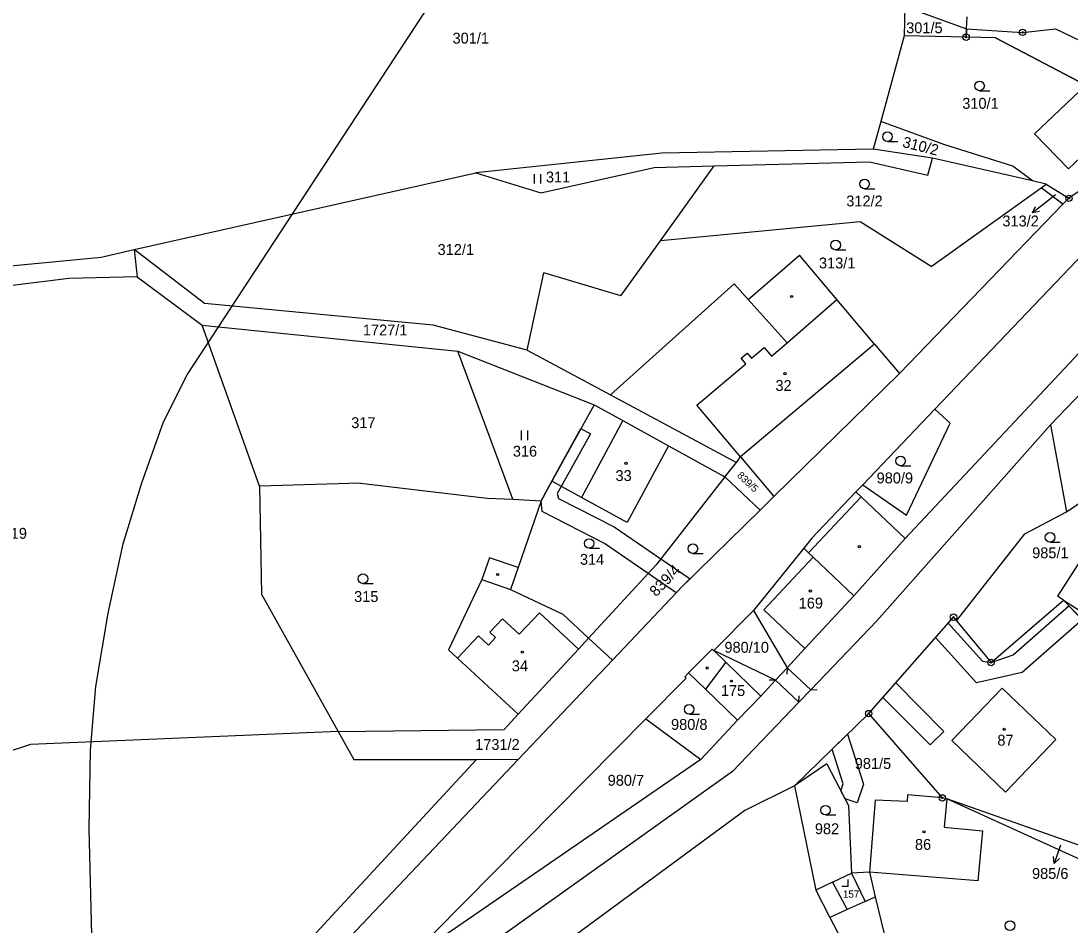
# Model space of a CAD drawing. Extents: x -546762 to -540209, y -1046851 to -1035694.
# Drawn here: x -543858.9 to -543695, y -1041824.4 to -1041683.1 of the extents above; entities that cross this region are included whole.
import ezdxf

# ---------------------------------------------------------------- set-up
doc = ezdxf.new("R2010")
doc.units = 0
for name, color, linetype in [('Vrstva 1', 7, 'Continuous'), ('Vrstva 16', 7, 'Continuous'), ('Vrstva 18', 7, 'Continuous'), ('Vrstva 19', 7, 'Continuous'), ('Vrstva 24', 7, 'Continuous'), ('Vrstva 25', 7, 'Continuous'), ('Vrstva 26', 7, 'Continuous'), ('Vrstva 3', 7, 'Continuous'), ('Vrstva 30', 7, 'Continuous'), ('Vrstva 37', 7, 'Continuous'), ('Vrstva 4', 7, 'Continuous'), ('Vrstva 52', 7, 'Continuous'), ('Vrstva 6', 7, 'Continuous')]:
    doc.layers.add(name, color=color, linetype=linetype)

msp = doc.modelspace()

# ---------------------------------------------------------------- linework, layer by layer
at = {"layer": 'Vrstva 1'}
for p, q in [((-543696.04, -1041773.64), (-543696.98, -1041773.04)), ((-543707.35, -1041783.38), (-543696.04, -1041773.64))]:
    msp.add_line(p, q, dxfattribs=at)
for points in [[(-543720.79, -1041680.87), (-543720.9, -1041685.46)], [(-543720.79, -1041680.87), (-543711.17, -1041684.4)], [(-543720.78, -1041764.01), (-543643, -1041681.02)], [(-543711.17, -1041684.4), (-543711.08, -1041682.52)], [(-543711.17, -1041684.4), (-543711.24, -1041685.68)], [(-543720.9, -1041685.46), (-543724.58, -1041698.85)], [(-543711.24, -1041685.68), (-543720.9, -1041685.46)], [(-543706.63, -1041685.77), (-543711.24, -1041685.68)], [(-543706.63, -1041685.77), (-543692.56, -1041693.19)], [(-543690.21, -1041694.42), (-543686.63, -1041698.12), (-543695.23, -1041706.25), (-543700.53, -1041700.78), (-543692.56, -1041693.19)], [(-543724.58, -1041698.85), (-543725.77, -1041703.19)], [(-543700.89, -1041708.15), (-543703.94, -1041705.83), (-543714.72, -1041702.43), (-543724.58, -1041698.85)], [(-543681.08, -1041699.24), (-543688.79, -1041706.53), (-543695.17, -1041710.86)], [(-543758.79, -1041703.81), (-543787.86, -1041706.86)], [(-543725.77, -1041703.19), (-543758.79, -1041703.81)], [(-543716.49, -1041704.6), (-543725.77, -1041703.19)], [(-543717.22, -1041707.26), (-543716.49, -1041704.6)], [(-543700.89, -1041708.15), (-543716.49, -1041704.6)], [(-543777.69, -1041709.99), (-543759.99, -1041706.02)], [(-543759.99, -1041706.02), (-543750.58, -1041705.78)], [(-543759.01, -1041717.49), (-543750.58, -1041705.78)], [(-543750.58, -1041705.78), (-543726.31, -1041705.16)], [(-543726.31, -1041705.16), (-543717.22, -1041707.26)], [(-543841.2, -1041718.88), (-543787.86, -1041706.86)], [(-543787.86, -1041706.86), (-543777.69, -1041709.99)], [(-543716.72, -1041721.53), (-543699.5, -1041709.21)], [(-543698.72, -1041708.65), (-543700.89, -1041708.15)], [(-543699.5, -1041709.21), (-543698.72, -1041708.65)], [(-543696.12, -1041711.79), (-543699.5, -1041709.21)], [(-543698.72, -1041708.65), (-543695.17, -1041710.86)], [(-543695.17, -1041710.86), (-543696.12, -1041711.79)], [(-543696.12, -1041711.79), (-543721.67, -1041738.25)], [(-543727.78, -1041714.54), (-543759.01, -1041717.49)], [(-543716.72, -1041721.53), (-543727.78, -1041714.54)], [(-543689.53, -1041715.93), (-543716.11, -1041743.8)], [(-543765.19, -1041726.08), (-543759.01, -1041717.49)], [(-543846.38, -1041720.05), (-543841.2, -1041718.88)], [(-543830.26, -1041727.28), (-543841.2, -1041718.88)], [(-543841.2, -1041718.88), (-543840.74, -1041723.13)], [(-543885.67, -1041723.78), (-543846.38, -1041720.05)], [(-543745.3, -1041726.68), (-543737.29, -1041719.73)], [(-543731.43, -1041726.68), (-543737.29, -1041719.73)], [(-543779.81, -1041734.58), (-543777.21, -1041722.5)], [(-543765.19, -1041726.08), (-543777.21, -1041722.5)], [(-543851.42, -1041723.4), (-543887.92, -1041727.9)], [(-543840.74, -1041723.13), (-543851.42, -1041723.4)], [(-543840.74, -1041723.13), (-543830.62, -1041730.68)], [(-543747.48, -1041724.24), (-543766.79, -1041741.57)], [(-543745.3, -1041726.68), (-543747.48, -1041724.24)], [(-543794.51, -1041730.66), (-543830.26, -1041727.28)], [(-543725.56, -1041733.64), (-543731.43, -1041726.68)], [(-543821.63, -1041755.84), (-543830.62, -1041730.68)], [(-543830.62, -1041730.68), (-543790.65, -1041734.76)], [(-543779.81, -1041734.58), (-543794.51, -1041730.66)], [(-543684.31, -1041731.91), (-543698.08, -1041746.26)], [(-543725.56, -1041733.64), (-543721.67, -1041738.25)], [(-543782.07, -1041757.89), (-543790.65, -1041734.76)], [(-543790.65, -1041734.76), (-543769.37, -1041743.11)], [(-543779.81, -1041734.58), (-543766.79, -1041741.57)], [(-543721.67, -1041738.25), (-543741.26, -1041757.45)], [(-543766.79, -1041741.57), (-543747.14, -1041752.11)], [(-543769.37, -1041743.11), (-543775.95, -1041755.07)], [(-543769.37, -1041743.11), (-543764.86, -1041745.59)], [(-543716.11, -1041743.8), (-543727.38, -1041755.61)], [(-543713.74, -1041746), (-543716.11, -1041743.8)], [(-543764.86, -1041745.59), (-543757.72, -1041749.52)], [(-543698.08, -1041746.26), (-543725.18, -1041776.85)], [(-543720.54, -1041760.35), (-543713.74, -1041746)], [(-543698.08, -1041746.26), (-543695.54, -1041759.82)], [(-543757.72, -1041749.52), (-543764.21, -1041761.53)], [(-543757.72, -1041749.52), (-543748.92, -1041754.36)], [(-543748.92, -1041754.36), (-543747.14, -1041752.11)], [(-543747.14, -1041752.11), (-543746.47, -1041751.27)], [(-543746.47, -1041751.27), (-543741.26, -1041757.45)], [(-543695.54, -1041759.82), (-543684.39, -1041752.27)], [(-543805.88, -1041755.36), (-543821.63, -1041755.84)], [(-543805.88, -1041755.36), (-543786.06, -1041757.69)], [(-543775.95, -1041755.07), (-543777.63, -1041758.11)], [(-543771.35, -1041757.6), (-543775.95, -1041755.07)], [(-543748.92, -1041754.36), (-543759.68, -1041768.14)], [(-543748.92, -1041754.36), (-543743.43, -1041759.58)], [(-543821.63, -1041755.84), (-543821.34, -1041772.73)], [(-543728.46, -1041756.74), (-543735.36, -1041763.98)], [(-543727.38, -1041755.61), (-543728.46, -1041756.74)], [(-543727.63, -1041757.52), (-543728.46, -1041756.74)], [(-543727.38, -1041755.61), (-543720.54, -1041760.35)], [(-543786.06, -1041757.69), (-543782.07, -1041757.89)], [(-543782.07, -1041757.89), (-543777.63, -1041758.11)], [(-543777.63, -1041758.11), (-543781.23, -1041768.56)], [(-543764.21, -1041761.53), (-543771.35, -1041757.6)], [(-543741.26, -1041757.45), (-543743.43, -1041759.58)], [(-543720.78, -1041764.01), (-543727.63, -1041757.52)], [(-543743.43, -1041759.58), (-543755.53, -1041771.44)], [(-543702.04, -1041763.3), (-543695.54, -1041759.82)], [(-543687.98, -1041759.05), (-543696.98, -1041773.04)], [(-543712.74, -1041776.86), (-543702.04, -1041763.3)], [(-543735.36, -1041763.98), (-543736.62, -1041765.54)], [(-543728.76, -1041772.99), (-543720.78, -1041764.01)], [(-543785.72, -1041767.01), (-543786.89, -1041770.41)], [(-543781.23, -1041768.56), (-543785.72, -1041767.01)], [(-543736.62, -1041765.54), (-543744.47, -1041775.28)], [(-543781.23, -1041768.56), (-543782.4, -1041771.96)], [(-543759.68, -1041768.14), (-543770.23, -1041779.57)], [(-543786.89, -1041770.41), (-543792.12, -1041781.42)], [(-543782.4, -1041771.96), (-543774.27, -1041775.84)], [(-543755.53, -1041771.44), (-543766.5, -1041783.01)], [(-543821.34, -1041772.73), (-543809.37, -1041794.19)], [(-543736.45, -1041781.2), (-543728.76, -1041772.99)], [(-543696.04, -1041773.64), (-543674.43, -1041787.46)], [(-543696.04, -1041773.64), (-543672.56, -1041798.03)], [(-543774.27, -1041775.84), (-543770.23, -1041779.57)], [(-543750.68, -1041781.52), (-543744.47, -1041775.28)], [(-543744.47, -1041775.28), (-543739.22, -1041784.2)], [(-543725.18, -1041776.85), (-543735.52, -1041787.65)], [(-543726.46, -1041791.36), (-543713.21, -1041776.3)], [(-543713.21, -1041776.3), (-543712.74, -1041776.86)], [(-543712.74, -1041776.86), (-543707.35, -1041783.38)], [(-543771.82, -1041781.3), (-543770.23, -1041779.57)], [(-543770.23, -1041779.57), (-543766.5, -1041783.01)], [(-543790.69, -1041782.73), (-543792.12, -1041781.42)], [(-543771.82, -1041781.3), (-543781.21, -1041791.48)], [(-543750.91, -1041781.3), (-543754.6, -1041785.01)], [(-543750.91, -1041781.3), (-543750.68, -1041781.52)], [(-543741.03, -1041786.14), (-543750.68, -1041781.52)], [(-543736.45, -1041781.2), (-543739.22, -1041784.2)], [(-543790.69, -1041782.73), (-543781.21, -1041791.48)], [(-543766.5, -1041783.01), (-543781.19, -1041798.51)], [(-543754.6, -1041785.01), (-543755.19, -1041785.6)], [(-543754.6, -1041785.01), (-543751.97, -1041787.55)], [(-543739.22, -1041784.2), (-543741.03, -1041786.14)], [(-543754.96, -1041785.82), (-543761.29, -1041792.19)], [(-543755.19, -1041785.6), (-543754.96, -1041785.82)], [(-543741.03, -1041786.14), (-543743.33, -1041788.62)], [(-543751.97, -1041787.55), (-543746.97, -1041792.38)], [(-543735.52, -1041787.65), (-543737.36, -1041789.57)], [(-543713.46, -1041795.58), (-543705.6, -1041787.39)], [(-543705.6, -1041787.39), (-543697.2, -1041795.44)], [(-543737.36, -1041789.57), (-543747.76, -1041800.43)], [(-543743.33, -1041788.62), (-543746.97, -1041792.38)], [(-543781.21, -1041791.48), (-543783.39, -1041793.84)], [(-543726.46, -1041791.36), (-543738.06, -1041802.66)], [(-543714.95, -1041804.54), (-543726.46, -1041791.36)], [(-543799.16, -1041830.45), (-543761.29, -1041792.19)], [(-543761.29, -1041792.19), (-543752.67, -1041798.53)], [(-543746.97, -1041792.38), (-543752.67, -1041798.53)], [(-543809.37, -1041794.19), (-543783.39, -1041793.84)], [(-543809.37, -1041794.19), (-543806.93, -1041798.56)], [(-543713.46, -1041795.58), (-543705.08, -1041803.64)], [(-543697.2, -1041795.44), (-543705.08, -1041803.64)], [(-543787.72, -1041798.52), (-543825.76, -1041839.64)], [(-543781.19, -1041798.51), (-543811.19, -1041830.16)], [(-543806.93, -1041798.56), (-543787.72, -1041798.52)], [(-543752.67, -1041798.53), (-543799.16, -1041830.45)], [(-543787.72, -1041798.52), (-543781.19, -1041798.51)], [(-543733.02, -1041799.2), (-543738.06, -1041802.66)], [(-543733.02, -1041799.2), (-543729.61, -1041805.74)], [(-543747.76, -1041800.43), (-543785.87, -1041827.6)], [(-543738.06, -1041802.66), (-543745.83, -1041806.49)], [(-543738.06, -1041802.66), (-543734.74, -1041818.95)], [(-543720.39, -1041804.04), (-543720.44, -1041805.11)], [(-543714.95, -1041804.54), (-543720.39, -1041804.04)], [(-543714.27, -1041804.68), (-543714.95, -1041804.54)], [(-543714.27, -1041804.68), (-543714.67, -1041809.13)], [(-543690.99, -1041812.85), (-543714.27, -1041804.68)], [(-543692.27, -1041814.69), (-543714.27, -1041804.68)], [(-543729.61, -1041805.74), (-543729.16, -1041816.3)], [(-543725.44, -1041804.87), (-543726.36, -1041816.12)], [(-543720.44, -1041805.11), (-543725.44, -1041804.87)], [(-543745.83, -1041806.49), (-543772.07, -1041825.84)], [(-543714.67, -1041809.13), (-543708.7, -1041809.68)], [(-543708.7, -1041809.68), (-543709.42, -1041817.51)], [(-543726.36, -1041816.12), (-543729.16, -1041816.3)], [(-543709.42, -1041817.51), (-543726.36, -1041816.12)], [(-543726.36, -1041816.12), (-543725.43, -1041819.98)], [(-543732.11, -1041817.7), (-543734.74, -1041818.95)], [(-543732.11, -1041817.7), (-543729.16, -1041816.3)], [(-543734.74, -1041818.95), (-543732.52, -1041823.21)], [(-543727.03, -1041820.71), (-543729.85, -1041821.99)], [(-543727.03, -1041820.71), (-543725.43, -1041819.98)], [(-543725.43, -1041819.98), (-543723.16, -1041829.44)], [(-543729.85, -1041821.99), (-543732.52, -1041823.21)], [(-543732.52, -1041823.21), (-543726.65, -1041834.47)]]:
    msp.add_lwpolyline(points, dxfattribs=at)
at = {"layer": 'Vrstva 16'}
for p, q in [((-543698.52, -1041711.29), (-543700.88, -1041713.14)), ((-543696.49, -1041811.95), (-543697.46, -1041814.79))]:
    msp.add_line(p, q, dxfattribs=at)
for points in [[(-543697.27, -1041710.31), (-543698.52, -1041711.29)], [(-543699.79, -1041712.92), (-543700.88, -1041713.14), (-543700.4, -1041712.13)], [(-543696.67, -1041814), (-543697.46, -1041814.79), (-543697.61, -1041813.68)]]:
    msp.add_lwpolyline(points, dxfattribs=at)
at = {"layer": 'Vrstva 24'}
for centre, radius in [((-543702.42, -1041684.93), 0.5), ((-543702.42, -1041684.93), 0.1), ((-543711.24, -1041685.68), 0.5), ((-543711.24, -1041685.68), 0.1), ((-543695.17, -1041710.86), 0.5), ((-543695.17, -1041710.86), 0.1), ((-543713.21, -1041776.3), 0.5), ((-543713.21, -1041776.3), 0.1), ((-543707.35, -1041783.38), 0.5), ((-543707.35, -1041783.38), 0.1), ((-543726.46, -1041791.36), 0.5), ((-543726.46, -1041791.36), 0.1), ((-543714.95, -1041804.54), 0.5), ((-543714.95, -1041804.54), 0.1)]:
    msp.add_circle(centre, radius, dxfattribs=at)
at = {"layer": 'Vrstva 25'}
for p, q in [((-543709.14, -1041694.04), (-543707.54, -1041694.04)), ((-543723.52, -1041701.98), (-543721.92, -1041701.98)), ((-543778.68, -1041708.56), (-543778.68, -1041707.06)), ((-543777.68, -1041708.56), (-543777.68, -1041707.06)), ((-543727.11, -1041709.36), (-543725.51, -1041709.36)), ((-543731.63, -1041718.91), (-543730.03, -1041718.91)), ((-543780.72, -1041748.63), (-543780.72, -1041747.13)), ((-543779.72, -1041748.63), (-543779.72, -1041747.13)), ((-543721.48, -1041752.64), (-543719.88, -1041752.64)), ((-543698.12, -1041764.58), (-543696.52, -1041764.58)), ((-543770.14, -1041765.54), (-543768.54, -1041765.54)), ((-543753.93, -1041766.34), (-543752.33, -1041766.34)), ((-543805.48, -1041771.05), (-543803.88, -1041771.05)), ((-543754.51, -1041791.45), (-543752.91, -1041791.45)), ((-543733.21, -1041807.21), (-543731.61, -1041807.21))]:
    msp.add_line(p, q, dxfattribs=at)
msp.add_lwpolyline([(-543730.66, -1041818.31), (-543729.66, -1041818.31), (-543729.66, -1041817.31)], dxfattribs=at)
for centre, radius in [((-543709.14, -1041693.29), 0.75), ((-543723.52, -1041701.23), 0.75), ((-543727.11, -1041708.61), 0.75), ((-543731.63, -1041718.16), 0.75), ((-543738.5, -1041726.2), 0.175), ((-543739.53, -1041738.26), 0.175), ((-543764.38, -1041752.27), 0.175), ((-543721.48, -1041751.89), 0.75), ((-543698.12, -1041763.83), 0.75), ((-543770.14, -1041764.79), 0.75), ((-543753.93, -1041765.59), 0.75), ((-543727.92, -1041765.28), 0.175), ((-543805.48, -1041770.3), 0.75), ((-543784.45, -1041769.63), 0.175), ((-543735.59, -1041772.23), 0.175), ((-543780.59, -1041781.77), 0.175), ((-543751.7, -1041784.25), 0.175), ((-543747.9, -1041786.3), 0.175), ((-543754.51, -1041790.7), 0.75), ((-543705.29, -1041793.84), 0.175), ((-543733.21, -1041806.46), 0.75), ((-543717.83, -1041809.84), 0.175), ((-543704.38, -1041824.5), 0.75)]:
    msp.add_circle(centre, radius, dxfattribs=at)
at = {"layer": 'Vrstva 26'}
for p, q in [((-543739.22, -1041784.2), (-543739.25, -1041785.2)), ((-543741.03, -1041786.14), (-543742.03, -1041786.17)), ((-543735.52, -1041787.65), (-543734.52, -1041787.62)), ((-543737.36, -1041789.57), (-543737.33, -1041788.57))]:
    msp.add_line(p, q, dxfattribs=at)
at = {"layer": 'Vrstva 3'}
for points in [[(-543690.21, -1041694.42), (-543686.63, -1041698.12), (-543695.23, -1041706.25), (-543700.53, -1041700.78), (-543692.56, -1041693.19)], [(-543739.22, -1041733.45), (-543731.43, -1041726.68)], [(-543725.56, -1041733.64), (-543731.43, -1041726.68)], [(-543725.56, -1041733.64), (-543746.47, -1041751.27)], [(-543744.77, -1041735.84), (-543742.78, -1041734.16)], [(-543742.78, -1041734.16), (-543741.65, -1041735.5)], [(-543741.65, -1041735.5), (-543739.22, -1041733.45)], [(-543746.4, -1041735.84), (-543745.44, -1041735.03)], [(-543745.66, -1041736.72), (-543746.4, -1041735.84)], [(-543745.44, -1041735.03), (-543744.77, -1041735.84)], [(-543753.3, -1041743.17), (-543745.66, -1041736.72)], [(-543746.47, -1041751.27), (-543753.3, -1041743.17)], [(-543764.86, -1041745.59), (-543771.35, -1041757.6)], [(-543764.86, -1041745.59), (-543757.72, -1041749.52)], [(-543757.72, -1041749.52), (-543764.21, -1041761.53)], [(-543764.21, -1041761.53), (-543771.35, -1041757.6)], [(-543742.85, -1041775.13), (-543735.16, -1041766.92)], [(-543735.16, -1041766.92), (-543728.76, -1041772.99)], [(-543736.45, -1041781.2), (-543728.76, -1041772.99)], [(-543736.45, -1041781.2), (-543742.85, -1041775.13)], [(-543783.69, -1041776.54), (-543785.65, -1041778.67)], [(-543781.08, -1041778.95), (-543783.69, -1041776.54)], [(-543777.89, -1041775.64), (-543781.08, -1041778.95)], [(-543771.82, -1041781.3), (-543777.89, -1041775.64)], [(-543787.44, -1041779.21), (-543790.69, -1041782.73)], [(-543785.86, -1041780.66), (-543787.44, -1041779.21)], [(-543784.77, -1041779.49), (-543785.86, -1041780.66)], [(-543785.65, -1041778.67), (-543784.77, -1041779.49)], [(-543771.82, -1041781.3), (-543781.21, -1041791.48)], [(-543790.69, -1041782.73), (-543781.21, -1041791.48)], [(-543748.8, -1041783.34), (-543751.97, -1041787.55)], [(-543748.8, -1041783.34), (-543743.33, -1041788.62)], [(-543751.97, -1041787.55), (-543746.97, -1041792.38)], [(-543713.46, -1041795.58), (-543705.6, -1041787.39)], [(-543705.6, -1041787.39), (-543697.2, -1041795.44)], [(-543743.33, -1041788.62), (-543746.97, -1041792.38)], [(-543713.46, -1041795.58), (-543705.08, -1041803.64)], [(-543697.2, -1041795.44), (-543705.08, -1041803.64)], [(-543720.39, -1041804.04), (-543720.44, -1041805.11)], [(-543714.95, -1041804.54), (-543720.39, -1041804.04)], [(-543714.27, -1041804.68), (-543714.95, -1041804.54)], [(-543714.27, -1041804.68), (-543714.67, -1041809.13)], [(-543725.44, -1041804.87), (-543726.36, -1041816.12)], [(-543720.44, -1041805.11), (-543725.44, -1041804.87)], [(-543714.67, -1041809.13), (-543708.7, -1041809.68)], [(-543708.7, -1041809.68), (-543709.42, -1041817.51)], [(-543709.42, -1041817.51), (-543726.36, -1041816.12)]]:
    msp.add_lwpolyline(points, dxfattribs=at)
at = {"layer": 'Vrstva 30'}
for points in [[(-543711.17, -1041684.4), (-543702.42, -1041684.93), (-543697.27, -1041684.36), (-543685.67, -1041689.96), (-543682.42, -1041692.02), (-543678.79, -1041694.79), (-543677.45, -1041695.81), (-543681.08, -1041699.24), (-543690.21, -1041694.42), (-543691.96, -1041692.62), (-543692.56, -1041693.19), (-543706.63, -1041685.77), (-543711.24, -1041685.68), (-543711.17, -1041684.4)], [(-543756.52, -1041772.49), (-543760.91, -1041769.47), (-543767.75, -1041764.78), (-543777.49, -1041759.81), (-543777.63, -1041758.11), (-543775.95, -1041755.07), (-543771.42, -1041746.83), (-543769.95, -1041747.65), (-543774.51, -1041755.86), (-543775.13, -1041756.98), (-543774.93, -1041757.75), (-543766.21, -1041762.2), (-543758.94, -1041767.19)], [(-543758.94, -1041767.19), (-543754.38, -1041770.32), (-543755.53, -1041771.44), (-543756.52, -1041772.49)], [(-543702.47, -1041784.93), (-543709.63, -1041786.58), (-543716.02, -1041779.5), (-543714.03, -1041777.23), (-543708.67, -1041783.17), (-543707.35, -1041783.38), (-543703.87, -1041782.17), (-543695.17, -1041774.54), (-543693.09, -1041776.71), (-543702.47, -1041784.93)], [(-543722.24, -1041786.57), (-543714.73, -1041794.16), (-543716.86, -1041796.27), (-543724.23, -1041788.83), (-543722.24, -1041786.57)], [(-543730.44, -1041802.35), (-543732.16, -1041796.91), (-543729.75, -1041794.57), (-543727.28, -1041802.39), (-543728.28, -1041805.33), (-543730.15, -1041804.7), (-543730.81, -1041803.44), (-543730.44, -1041802.35)]]:
    msp.add_lwpolyline(points, dxfattribs=at)
at = {"layer": 'Vrstva 37'}
for centre in [(-543739.53, -1041738.26), (-543764.38, -1041752.27), (-543735.59, -1041772.23), (-543780.59, -1041781.77), (-543747.9, -1041786.3), (-543705.29, -1041793.84), (-543717.83, -1041809.84)]:
    msp.add_circle(centre, 0.175, dxfattribs=at)
at = {"layer": 'Vrstva 4'}
for points in [[(-543739.22, -1041733.45), (-543745.3, -1041726.68)], [(-543739.22, -1041733.45), (-543731.43, -1041726.68)], [(-543725.56, -1041733.64), (-543746.47, -1041751.27)], [(-543744.77, -1041735.84), (-543742.78, -1041734.16)], [(-543742.78, -1041734.16), (-543741.65, -1041735.5)], [(-543741.65, -1041735.5), (-543739.22, -1041733.45)], [(-543746.4, -1041735.84), (-543745.44, -1041735.03)], [(-543745.66, -1041736.72), (-543746.4, -1041735.84)], [(-543745.44, -1041735.03), (-543744.77, -1041735.84)], [(-543753.3, -1041743.17), (-543745.66, -1041736.72)], [(-543746.47, -1041751.27), (-543753.3, -1041743.17)], [(-543764.86, -1041745.59), (-543771.35, -1041757.6)], [(-543727.63, -1041757.52), (-543735.89, -1041766.23)], [(-543742.85, -1041775.13), (-543735.16, -1041766.92)], [(-543735.89, -1041766.23), (-543736.62, -1041765.54)], [(-543735.89, -1041766.23), (-543735.16, -1041766.92)], [(-543735.16, -1041766.92), (-543728.76, -1041772.99)], [(-543786.89, -1041770.41), (-543782.4, -1041771.96)], [(-543736.45, -1041781.2), (-543742.85, -1041775.13)], [(-543783.69, -1041776.54), (-543785.65, -1041778.67)], [(-543781.08, -1041778.95), (-543783.69, -1041776.54)], [(-543777.89, -1041775.64), (-543781.08, -1041778.95)], [(-543771.82, -1041781.3), (-543777.89, -1041775.64)], [(-543787.44, -1041779.21), (-543790.69, -1041782.73)], [(-543785.86, -1041780.66), (-543787.44, -1041779.21)], [(-543784.77, -1041779.49), (-543785.86, -1041780.66)], [(-543785.65, -1041778.67), (-543784.77, -1041779.49)], [(-543750.68, -1041781.52), (-543748.8, -1041783.34)], [(-543748.8, -1041783.34), (-543751.97, -1041787.55)], [(-543748.8, -1041783.34), (-543743.33, -1041788.62)], [(-543739.22, -1041784.2), (-543735.52, -1041787.65)], [(-543741.03, -1041786.14), (-543737.36, -1041789.57)], [(-543732.11, -1041817.7), (-543729.85, -1041821.99)], [(-543729.16, -1041816.3), (-543727.03, -1041820.71)]]:
    msp.add_lwpolyline(points, dxfattribs=at)
at = {"layer": 'Vrstva 52'}
msp.add_lwpolyline([(-543862.75, -1041978.07), (-543858.51, -1041964.07), (-543855.54, -1041951.56), (-543853.43, -1041939.9), (-543851.31, -1041925.48), (-543849.4, -1041910.42), (-543848.13, -1041894.31), (-543846.64, -1041875.22), (-543846.58, -1041863.67), (-543846.79, -1041846.49), (-543847.85, -1041825.92), (-543848.27, -1041809.38), (-543848.06, -1041797.08), (-543847.21, -1041787.11), (-543845.31, -1041775.66), (-543842.97, -1041764.85), (-543840.01, -1041755.31), (-543836.62, -1041745.76), (-543832.97, -1041738.45), (-543802.67, -1041692.22), (-543775.11, -1041650.23), (-543757.52, -1041623.94), (-543733.6, -1041589.69)], dxfattribs=at)
at = {"layer": 'Vrstva 6'}
for points in [[(-543809.37, -1041794.19), (-543857.41, -1041796.2)], [(-543857.41, -1041796.2), (-543890.38, -1041807.01)]]:
    msp.add_lwpolyline(points, dxfattribs=at)

# ---------------------------------------------------------------- texts
at = {"layer": 'Vrstva 16'}
for s, p in [('313/2', (-543705.57, -1041715.25)), ('985/6', (-543700.94, -1041817.2))]:
    msp.add_text(s, height=1.7, dxfattribs=at).set_placement(p)
at = {"layer": 'Vrstva 18'}
for s, height, p in [('301/5', 1.7, (-543720.6, -1041685.06)), ('301/1', 1.7, (-543791.48, -1041686.68)), ('310/1', 1.7, (-543711.84, -1041696.87)), ('311', 1.7, (-543776.89, -1041708.38)), ('312/2', 1.7, (-543729.96, -1041712.12)), ('313/2', 0.1, (-543697.44, -1041710.31)), ('312/1', 1.7, (-543793.82, -1041719.71)), ('313/1', 1.7, (-543734.23, -1041721.81)), ('1727/1', 1.7, (-543805.49, -1041732.28)), ('317', 1.7, (-543807.31, -1041746.77)), ('316', 1.7, (-543782.06, -1041751.22)), ('980/9', 1.7, (-543725.22, -1041755.4)), ('319', 1.7, (-543861.77, -1041764.05)), ('985/1', 1.7, (-543700.92, -1041767.1)), ('314', 1.7, (-543771.58, -1041768.12)), ('315', 1.7, (-543806.86, -1041773.93)), ('980/10', 1.7, (-543749, -1041781.86)), ('980/8', 1.7, (-543757.34, -1041793.91)), ('1731/2', 1.7, (-543787.95, -1041797.04)), ('981/5', 1.7, (-543728.64, -1041800.02)), ('980/7', 1.7, (-543767.24, -1041802.64)), ('982', 1.7, (-543734.87, -1041810.21)), ('985/6', 0.1, (-543696.49, -1041811.95))]:
    msp.add_text(s, height=height, dxfattribs=at).set_placement(p)
for s, height, rotation, p in [('310/2', 1.7, 345.7705, (-543721.3, -1041702.81)), ('839/5', 1.14, 316.5959, (-543747.12, -1041754.27)), ('839/4', 1.7, 46.4435, (-543759.66, -1041773.21))]:
    msp.add_text(s, height=height, rotation=rotation, dxfattribs=at).set_placement(p)
at = {"layer": 'Vrstva 19'}
for s, height, p in [('32', 1.7, (-543741.03, -1041740.95)), ('33', 1.7, (-543766.02, -1041755.03)), ('169', 1.7, (-543737.4, -1041774.95)), ('34', 1.7, (-543782.22, -1041784.76)), ('175', 1.7, (-543749.55, -1041788.62)), ('87', 1.7, (-543706.36, -1041796.38)), ('86', 1.7, (-543719.23, -1041812.66)), ('157', 1.14, (-543730.48, -1041820.14))]:
    msp.add_text(s, height=height, dxfattribs=at).set_placement(p)

doc.saveas('drawing.dxf')
